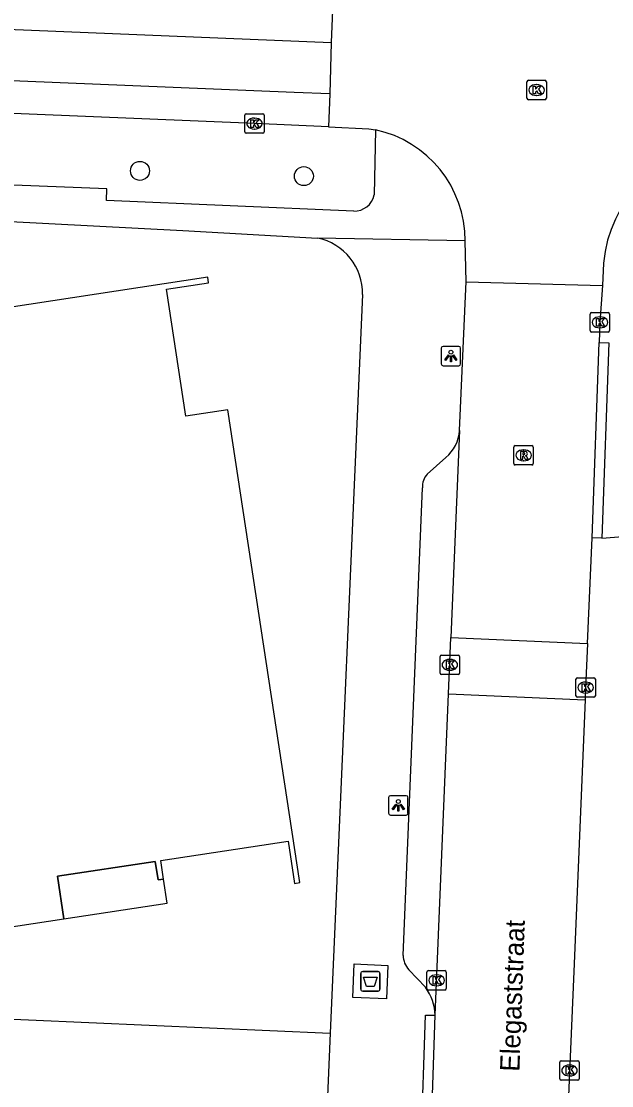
# Model space of a CAD drawing. Extents: x 160077 to 160945, y 386481 to 387498.
# Drawn here: x 160709.4 to 160739.8, y 386829.3 to 386884.2 of the extents above; entities that cross this region are included whole.
import ezdxf

# ---------------------------------------------------------------- set-up
doc = ezdxf.new("R2010")
doc.units = 0
for name, color, linetype in [('IMGEO_Afval_apart_plaats', 7, 'Continuous'), ('IMGEO_Boom', 7, 'Continuous'), ('IMGEO_Kolk', 7, 'Continuous'), ('IMGEO_Lichtpunt', 7, 'Continuous'), ('IMGEO_Openbare_ruimte_label', 7, 'Continuous'), ('IMGEO_Pand', 7, 'Continuous'), ('IMGEO_Pand_overbouw', 7, 'Continuous'), ('IMGEO_Rijbaan_lokaal_gesloten', 7, 'Continuous'), ('IMGEO_Rijbaan_lokaal_open', 7, 'Continuous'), ('IMGEO_Rioolput', 7, 'Continuous'), ('IMGEO_Voetpad_gesloten', 7, 'Continuous'), ('IMGEO_Voetpad_open', 7, 'Continuous')]:
    doc.layers.add(name, color=color, linetype=linetype)

msp = doc.modelspace()

# ---------------------------------------------------------------- linework, layer by layer
at = {"layer": 'IMGEO_Afval_apart_plaats'}
for p, q in [((160726.919, 386834.297), (160726.919, 386835.097)), ((160726.919, 386835.097), (160726.919, 386834.297)), ((160727.019, 386835.197), (160727.809, 386835.197)), ((160727.809, 386835.197), (160727.019, 386835.197)), ((160727.909, 386835.097), (160727.909, 386834.297)), ((160727.909, 386834.297), (160727.909, 386835.097)), ((160727.809, 386834.197), (160727.019, 386834.197)), ((160727.019, 386834.197), (160727.809, 386834.197))]:
    msp.add_line(p, q, dxfattribs=at)
msp.add_lwpolyline([(160727.062, 386834.911), (160727.766, 386834.911), (160727.617, 386834.441), (160727.211, 386834.441), (160727.062, 386834.911)], dxfattribs=at)
for centre, start, end in [((160727.019, 386835.097), 90, 180), ((160727.019, 386835.097), 90, 180), ((160727.809, 386835.097), 0, 90), ((160727.809, 386835.097), 360, 90), ((160727.019, 386834.297), 180, 270), ((160727.019, 386834.297), 180, 270), ((160727.809, 386834.297), 270, 0), ((160727.809, 386834.297), 270, 0)]:
    msp.add_arc(centre, 0.1, start, end, dxfattribs=at)
at = {"layer": 'IMGEO_Boom'}
for centre in [(160715.549, 386876.449), (160723.992, 386876.176)]:
    msp.add_circle(centre, 0.489, dxfattribs=at)
at = {"layer": 'IMGEO_Kolk'}
for p, q in [((160735.477, 386880.187), (160735.477, 386881.039)), ((160735.552, 386881.113), (160736.404, 386881.113)), ((160735.965, 386880.893), (160735.99, 386880.893)), ((160736.478, 386881.039), (160736.478, 386880.187)), ((160735.988, 386880.333), (160735.963, 386880.333)), ((160736.404, 386880.113), (160735.552, 386880.113)), ((160720.945, 386878.458), (160720.945, 386879.31)), ((160721.02, 386879.384), (160721.872, 386879.384)), ((160721.433, 386879.164), (160721.458, 386879.164)), ((160721.946, 386879.31), (160721.946, 386878.458)), ((160721.456, 386878.604), (160721.431, 386878.604)), ((160721.872, 386878.384), (160721.02, 386878.384)), ((160738.737, 386868.22), (160738.737, 386869.072)), ((160738.812, 386869.146), (160739.664, 386869.146)), ((160739.225, 386868.926), (160739.25, 386868.926)), ((160739.738, 386869.072), (160739.738, 386868.22)), ((160739.248, 386868.366), (160739.223, 386868.366)), ((160739.664, 386868.146), (160738.812, 386868.146)), ((160731.007, 386850.575), (160731.007, 386851.427)), ((160731.082, 386851.501), (160731.934, 386851.501)), ((160731.495, 386851.281), (160731.52, 386851.281)), ((160732.008, 386851.427), (160732.008, 386850.575)), ((160731.518, 386850.721), (160731.493, 386850.721)), ((160731.934, 386850.501), (160731.082, 386850.501)), ((160738.001, 386849.405), (160738.001, 386850.257)), ((160738.076, 386850.331), (160738.928, 386850.331)), ((160738.489, 386850.111), (160738.514, 386850.111)), ((160739.002, 386850.257), (160739.002, 386849.405)), ((160738.512, 386849.551), (160738.487, 386849.551)), ((160738.928, 386849.331), (160738.076, 386849.331)), ((160730.326, 386834.325), (160730.326, 386835.177)), ((160730.401, 386835.251), (160731.253, 386835.251)), ((160730.814, 386835.031), (160730.839, 386835.031)), ((160731.327, 386835.177), (160731.327, 386834.325)), ((160731.253, 386834.251), (160730.401, 386834.251)), ((160730.837, 386834.471), (160730.812, 386834.471)), ((160737.171, 386829.683), (160737.171, 386830.535)), ((160737.246, 386830.609), (160738.098, 386830.609)), ((160737.659, 386830.389), (160737.684, 386830.389)), ((160738.172, 386830.535), (160738.172, 386829.683)), ((160737.682, 386829.829), (160737.657, 386829.829)), ((160738.098, 386829.609), (160737.246, 386829.609))]:
    msp.add_line(p, q, dxfattribs=at)
for points in [[(160735.477, 386880.187), (160735.477, 386881.039)], [(160735.552, 386881.113), (160736.404, 386881.113)], [(160735.798, 386880.813), (160735.921, 386880.813), (160735.921, 386880.662), (160736.051, 386880.813), (160736.215, 386880.813), (160736.069, 386880.662), (160736.222, 386880.413), (160736.07, 386880.413), (160735.985, 386880.577), (160735.921, 386880.51), (160735.921, 386880.413), (160735.798, 386880.413), (160735.798, 386880.813)], [(160736.478, 386881.039), (160736.478, 386880.187)], [(160736.404, 386880.113), (160735.552, 386880.113)], [(160720.945, 386878.458), (160720.945, 386879.31)], [(160721.02, 386879.384), (160721.872, 386879.384)], [(160721.946, 386879.31), (160721.946, 386878.458)], [(160721.266, 386879.084), (160721.389, 386879.084), (160721.389, 386878.933), (160721.519, 386879.084), (160721.683, 386879.084), (160721.537, 386878.933), (160721.69, 386878.684), (160721.538, 386878.684), (160721.453, 386878.848), (160721.389, 386878.781), (160721.389, 386878.684), (160721.266, 386878.684), (160721.266, 386879.084)], [(160721.872, 386878.384), (160721.02, 386878.384)], [(160738.737, 386868.22), (160738.737, 386869.072)], [(160738.812, 386869.146), (160739.664, 386869.146)], [(160739.058, 386868.846), (160739.181, 386868.846), (160739.181, 386868.695), (160739.311, 386868.846), (160739.475, 386868.846), (160739.329, 386868.695), (160739.482, 386868.446), (160739.33, 386868.446), (160739.245, 386868.61), (160739.181, 386868.543), (160739.181, 386868.446), (160739.058, 386868.446), (160739.058, 386868.846)], [(160739.738, 386869.072), (160739.738, 386868.22)], [(160739.664, 386868.146), (160738.812, 386868.146)], [(160731.007, 386850.575), (160731.007, 386851.427)], [(160731.082, 386851.501), (160731.934, 386851.501)], [(160731.328, 386851.201), (160731.451, 386851.201), (160731.451, 386851.05), (160731.581, 386851.201), (160731.745, 386851.201), (160731.599, 386851.05), (160731.752, 386850.801), (160731.6, 386850.801), (160731.515, 386850.965), (160731.451, 386850.898), (160731.451, 386850.801), (160731.328, 386850.801), (160731.328, 386851.201)], [(160732.008, 386851.427), (160732.008, 386850.575)], [(160731.934, 386850.501), (160731.082, 386850.501)], [(160738.001, 386849.405), (160738.001, 386850.257)], [(160738.076, 386850.331), (160738.928, 386850.331)], [(160739.002, 386850.257), (160739.002, 386849.405)], [(160738.322, 386850.031), (160738.445, 386850.031), (160738.445, 386849.88), (160738.575, 386850.031), (160738.739, 386850.031), (160738.593, 386849.88), (160738.746, 386849.631), (160738.594, 386849.631), (160738.509, 386849.795), (160738.445, 386849.728), (160738.445, 386849.631), (160738.322, 386849.631), (160738.322, 386850.031)], [(160738.928, 386849.331), (160738.076, 386849.331)], [(160730.326, 386834.325), (160730.326, 386835.177)], [(160730.401, 386835.251), (160731.253, 386835.251)], [(160730.647, 386834.951), (160730.77, 386834.951), (160730.77, 386834.8), (160730.9, 386834.951), (160731.064, 386834.951), (160730.918, 386834.8), (160731.071, 386834.551), (160730.919, 386834.551), (160730.834, 386834.715), (160730.77, 386834.648), (160730.77, 386834.551), (160730.647, 386834.551), (160730.647, 386834.951)], [(160731.327, 386835.177), (160731.327, 386834.325)], [(160731.253, 386834.251), (160730.401, 386834.251)], [(160737.171, 386829.683), (160737.171, 386830.535)], [(160737.246, 386830.609), (160738.098, 386830.609)], [(160738.172, 386830.535), (160738.172, 386829.683)], [(160737.492, 386830.309), (160737.615, 386830.309), (160737.615, 386830.158), (160737.745, 386830.309), (160737.909, 386830.309), (160737.763, 386830.158), (160737.916, 386829.909), (160737.764, 386829.909), (160737.679, 386830.073), (160737.615, 386830.006), (160737.615, 386829.909), (160737.492, 386829.909), (160737.492, 386830.309)], [(160738.098, 386829.609), (160737.246, 386829.609)]]:
    msp.add_lwpolyline(points, dxfattribs=at)
for centre, start, end in [((160735.554, 386881.037), 91.552, 178.448), ((160735.554, 386881.037), 91.552, 178.448), ((160736.402, 386881.037), 1.552, 88.448), ((160736.402, 386881.037), 1.552, 88.448), ((160735.554, 386880.189), 181.552, 268.448), ((160735.554, 386880.189), 181.552, 268.448), ((160736.402, 386880.189), 271.552, 358.448), ((160736.402, 386880.189), 271.552, 358.448), ((160721.022, 386879.308), 91.552, 178.448), ((160721.022, 386879.308), 91.552, 178.448), ((160721.87, 386879.308), 1.552, 88.448), ((160721.87, 386879.308), 1.552, 88.448), ((160721.022, 386878.46), 181.552, 268.448), ((160721.022, 386878.46), 181.552, 268.448), ((160721.87, 386878.46), 271.552, 358.448), ((160721.87, 386878.46), 271.552, 358.448), ((160738.814, 386869.07), 91.552, 178.448), ((160738.814, 386869.07), 91.552, 178.448), ((160739.662, 386869.07), 1.552, 88.448), ((160739.662, 386869.07), 1.552, 88.448), ((160738.814, 386868.222), 181.552, 268.448), ((160738.814, 386868.222), 181.552, 268.448), ((160739.662, 386868.222), 271.552, 358.448), ((160739.662, 386868.222), 271.552, 358.448), ((160731.084, 386851.425), 91.552, 178.448), ((160731.084, 386851.425), 91.552, 178.448), ((160731.932, 386851.425), 1.552, 88.448), ((160731.932, 386851.425), 1.552, 88.448), ((160731.084, 386850.577), 181.552, 268.448), ((160731.084, 386850.577), 181.552, 268.448), ((160731.932, 386850.577), 271.552, 358.448), ((160731.932, 386850.577), 271.552, 358.448), ((160738.078, 386850.255), 91.552, 178.448), ((160738.078, 386850.255), 91.552, 178.448), ((160738.926, 386850.255), 1.552, 88.448), ((160738.926, 386850.255), 1.552, 88.448), ((160738.078, 386849.407), 181.552, 268.448), ((160738.078, 386849.407), 181.552, 268.448), ((160738.926, 386849.407), 271.552, 358.448), ((160738.926, 386849.407), 271.552, 358.448), ((160730.403, 386835.175), 91.552, 178.448), ((160730.403, 386835.175), 91.552, 178.448), ((160731.251, 386835.175), 1.552, 88.448), ((160731.251, 386835.175), 1.552, 88.448), ((160730.403, 386834.327), 181.552, 268.448), ((160730.403, 386834.327), 181.552, 268.448), ((160731.251, 386834.327), 271.552, 358.448), ((160731.251, 386834.327), 271.552, 358.448), ((160737.248, 386830.533), 91.552, 178.448), ((160737.248, 386830.533), 91.552, 178.448), ((160738.096, 386830.533), 1.552, 88.448), ((160738.096, 386830.533), 1.552, 88.448), ((160737.248, 386829.685), 181.552, 268.448), ((160737.248, 386829.685), 181.552, 268.448), ((160738.096, 386829.685), 271.552, 358.448), ((160738.096, 386829.685), 271.552, 358.448)]:
    msp.add_arc(centre, 0.0765, start, end, dxfattribs=at)
for centre, major_axis, ratio, start_param, end_param in [((160735.964, 386880.613), (-0.387, 0.002), 0.722429, 4.712389, 7.853982), ((160735.989, 386880.613), (-0.39, 0.002), 0.717154, 1.570796, 4.712389), ((160721.432, 386878.884), (-0.387, 0.002), 0.722429, 4.712389, 7.853982), ((160721.457, 386878.884), (-0.39, 0.002), 0.717154, 1.570796, 4.712389), ((160739.224, 386868.646), (-0.387, 0.002), 0.722429, 4.712389, 7.853982), ((160739.249, 386868.646), (-0.39, 0.002), 0.717154, 1.570796, 4.712389), ((160731.494, 386851.001), (-0.387, 0.002), 0.722429, 4.712389, 7.853982), ((160731.519, 386851.001), (-0.39, 0.002), 0.717154, 1.570796, 4.712389), ((160738.488, 386849.831), (-0.387, 0.002), 0.722429, 4.712389, 7.853982), ((160738.513, 386849.831), (-0.39, 0.002), 0.717154, 1.570796, 4.712389), ((160730.813, 386834.751), (-0.387, 0.002), 0.722429, 4.712389, 7.853982), ((160730.838, 386834.751), (-0.39, 0.002), 0.717154, 1.570796, 4.712389), ((160737.658, 386830.109), (-0.387, 0.002), 0.722429, 4.712389, 7.853982), ((160737.683, 386830.109), (-0.39, 0.002), 0.717154, 1.570796, 4.712389)]:
    msp.add_ellipse(centre, major_axis=major_axis, ratio=ratio, start_param=start_param, end_param=end_param, dxfattribs=at)
at = {"layer": 'IMGEO_Lichtpunt'}
for p, q in [((160731.065, 386867.309), (160731.065, 386866.502)), ((160731.065, 386867.309), (160731.065, 386866.502)), ((160731.967, 386867.404), (160731.159, 386867.404)), ((160731.967, 386867.404), (160731.159, 386867.404)), ((160732.061, 386866.502), (160732.061, 386867.309)), ((160732.061, 386866.502), (160732.061, 386867.309)), ((160731.159, 386866.408), (160731.967, 386866.408)), ((160731.159, 386866.408), (160731.967, 386866.408)), ((160728.357, 386844.164), (160728.357, 386843.357)), ((160728.357, 386844.164), (160728.357, 386843.357)), ((160729.259, 386844.259), (160728.451, 386844.259)), ((160729.259, 386844.259), (160728.451, 386844.259)), ((160729.353, 386843.357), (160729.353, 386844.164)), ((160729.353, 386843.357), (160729.353, 386844.164)), ((160728.451, 386843.263), (160729.259, 386843.263)), ((160728.451, 386843.263), (160729.259, 386843.263))]:
    msp.add_line(p, q, dxfattribs=at)
for points in [[(160731.439, 386866.973), (160731.478, 386866.945), (160731.29, 386866.683), (160731.252, 386866.71), (160731.439, 386866.973)], [(160731.541, 386866.925), (160731.588, 386866.925), (160731.588, 386866.603), (160731.541, 386866.603), (160731.541, 386866.925)], [(160731.651, 386866.945), (160731.689, 386866.972), (160731.876, 386866.71), (160731.837, 386866.682), (160731.651, 386866.945)], [(160728.731, 386843.828), (160728.77, 386843.8), (160728.582, 386843.538), (160728.544, 386843.565), (160728.731, 386843.828)], [(160728.833, 386843.78), (160728.88, 386843.78), (160728.88, 386843.458), (160728.833, 386843.458), (160728.833, 386843.78)], [(160728.943, 386843.8), (160728.981, 386843.827), (160729.168, 386843.565), (160729.129, 386843.537), (160728.943, 386843.8)]]:
    msp.add_lwpolyline(points, dxfattribs=at)
for centre in [(160731.564, 386867.107), (160728.856, 386843.962)]:
    msp.add_circle(centre, 0.0994, dxfattribs=at)
for centre, start, end in [((160731.159, 386867.309), 90, 180), ((160731.159, 386867.309), 90, 180), ((160731.967, 386867.309), 0, 90), ((160731.967, 386867.309), 0, 90), ((160731.159, 386866.502), 180, 270), ((160731.159, 386866.502), 180, 270), ((160731.967, 386866.502), 270, 0), ((160731.967, 386866.502), 270, 360), ((160728.451, 386844.164), 90, 180), ((160728.451, 386844.164), 90, 180), ((160729.259, 386844.164), 0, 90), ((160729.259, 386844.164), 0, 90), ((160728.451, 386843.357), 180, 270), ((160728.451, 386843.357), 180, 270), ((160729.259, 386843.357), 270, 0), ((160729.259, 386843.357), 270, 360)]:
    msp.add_arc(centre, 0.0946, start, end, dxfattribs=at)
at = {"layer": 'IMGEO_Pand'}
for points in [[(160723.782, 386839.784), (160720.082, 386864.138), (160717.908, 386863.813), (160716.909, 386870.357), (160719.083, 386870.688), (160719.039, 386870.969), (160687.883, 386866.221)], [(160699.418, 386836.068), (160711.631, 386837.915), (160711.296, 386840.109), (160716.338, 386840.877), (160716.483, 386839.928), (160716.76, 386839.97), (160716.615, 386840.919), (160723.179, 386841.918), (160723.51, 386839.743), (160723.782, 386839.784)]]:
    msp.add_lwpolyline(points, dxfattribs=at)
at = {"layer": 'IMGEO_Pand_overbouw'}
msp.add_lwpolyline([(160716.76, 386839.97), (160716.483, 386839.928), (160716.338, 386840.877), (160711.296, 386840.109), (160711.631, 386837.915), (160716.951, 386838.72)], close=True, dxfattribs=at)
at = {"layer": 'IMGEO_Rijbaan_lokaal_gesloten'}
for points in [[(160684.911, 386884.732), (160725.396, 386883.063)], [(160725.473, 386884.72), (160725.396, 386883.063)], [(160725.33, 386880.41), (160723.497, 386880.483), (160684.825, 386882.076)], [(160725.262, 386878.72), (160721.446, 386878.884), (160704.019, 386879.604), (160684.747, 386880.354)], [(160725.33, 386880.41), (160725.262, 386878.72)]]:
    msp.add_lwpolyline(points, dxfattribs=at)
at = {"layer": 'IMGEO_Rijbaan_lokaal_open'}
for points in [[(160725.396, 386883.063), (160725.33, 386880.41)], [(160725.262, 386878.72), (160727.334, 386878.622), (160727.676, 386878.56)], [(160732.357, 386870.725), (160732.294, 386872.837)], [(160739.424, 386871.695), (160739.379, 386870.538)], [(160732.012, 386863.07), (160732.338, 386870.367), (160732.357, 386870.725)], [(160732.357, 386870.725), (160739.379, 386870.538)], [(160739.379, 386870.538), (160739.238, 386868.646), (160739.197, 386867.61)], [(160738.844, 386857.537), (160739.197, 386867.61)], [(160732.012, 386863.07), (160731.567, 386852.404)], [(160738.601, 386852.103), (160738.844, 386857.537)], [(160731.446, 386849.507), (160731.567, 386852.404)], [(160731.567, 386852.404), (160738.601, 386852.103)], [(160738.601, 386852.103), (160738.499, 386849.813), (160738.474, 386849.207)], [(160730.756, 386832.948), (160731.446, 386849.507)], [(160731.446, 386849.507), (160738.474, 386849.207)], [(160738.474, 386849.207), (160737.89, 386835.213), (160736.858, 386811.204), (160736.852, 386810.98)], [(160691.151, 386833.539), (160725.339, 386832.034)], [(160730.531, 386826.285), (160730.756, 386832.948)], [(160725.339, 386832.034), (160725.137, 386827.154)]]:
    msp.add_lwpolyline(points, dxfattribs=at)
for centre, radius, start, end in [((160726.474, 386872.865), 5.82, 359.72, 78.0815), ((160746.272, 386871.058), 6.878, 96.9575, 174.6854)]:
    msp.add_arc(centre, radius, start, end, dxfattribs=at)
at = {"layer": 'IMGEO_Rioolput'}
for p, q in [((160734.805, 386861.371), (160734.805, 386862.223)), ((160734.88, 386862.297), (160735.732, 386862.297)), ((160735.806, 386862.223), (160735.806, 386861.371)), ((160735.293, 386862.077), (160735.318, 386862.077)), ((160735.732, 386861.297), (160734.88, 386861.297)), ((160735.316, 386861.517), (160735.291, 386861.517))]:
    msp.add_line(p, q, dxfattribs=at)
for points in [[(160734.805, 386861.371), (160734.805, 386862.223)], [(160734.88, 386862.297), (160735.732, 386862.297)], [(160735.806, 386862.223), (160735.806, 386861.371)], [(160735.394, 386861.995), (160735.142, 386861.997), (160735.142, 386861.597)], [(160735.142, 386861.597), (160735.266, 386861.597), (160735.266, 386861.759), (160735.277, 386861.759)], [(160735.32, 386861.916), (160735.266, 386861.916), (160735.266, 386861.835)], [(160735.266, 386861.835), (160735.318, 386861.835)], [(160735.324, 386861.73), (160735.395, 386861.597), (160735.535, 386861.597), (160735.47, 386861.723)], [(160735.732, 386861.297), (160734.88, 386861.297)]]:
    msp.add_lwpolyline(points, dxfattribs=at)
for centre, radius, start, end in [((160734.882, 386862.221), 0.0765, 91.552, 178.448), ((160734.882, 386862.221), 0.0765, 91.552, 178.448), ((160735.73, 386862.221), 0.0765, 1.552, 88.448), ((160735.73, 386862.221), 0.0765, 1.552, 88.448), ((160735.276, 386861.706), 0.0533, 26.0293, 88.6989), ((160735.302, 386862.024), 0.19, 274.7715, 282.9687), ((160735.326, 386861.82), 0.0964, 77.0061, 93.1865), ((160735.34, 386861.877), 0.0378, 276.6634, 79.6772), ((160735.393, 386861.885), 0.109, 350.3612, 89.416), ((160735.391, 386861.885), 0.112, 277.5842, 350.9817), ((160735.375, 386861.67), 0.108, 29.5134, 73.7905), ((160734.882, 386861.373), 0.0765, 181.552, 268.448), ((160734.882, 386861.373), 0.0765, 181.552, 268.448), ((160735.73, 386861.373), 0.0765, 271.552, 358.448), ((160735.73, 386861.373), 0.0765, 271.552, 358.448)]:
    msp.add_arc(centre, radius, start, end, dxfattribs=at)
for centre, major_axis, ratio, start_param, end_param in [((160735.292, 386861.797), (-0.387, 0.002), 0.722429, 4.712389, 7.853982), ((160735.317, 386861.797), (-0.39, 0.002), 0.717154, 1.570796, 4.712389)]:
    msp.add_ellipse(centre, major_axis=major_axis, ratio=ratio, start_param=start_param, end_param=end_param, dxfattribs=at)
at = {"layer": 'IMGEO_Voetpad_gesloten'}
msp.add_lwpolyline([(160728.309, 386835.522), (160728.239, 386833.803), (160726.519, 386833.873), (160726.589, 386835.592), (160728.309, 386835.522)], dxfattribs=at)
at = {"layer": 'IMGEO_Voetpad_open'}
for points in [[(160727.676, 386878.56), (160727.607, 386875.206)], [(160726.557, 386874.377), (160713.828, 386874.921), (160713.843, 386875.529), (160697.281, 386876.178), (160697.262, 386875.563), (160686.357, 386876.002)], [(160686.365, 386874.927), (160706.238, 386873.982), (160717.759, 386873.38), (160724.685, 386872.987)], [(160732.294, 386872.837), (160724.685, 386872.987)], [(160727.013, 386870.072), (160725.339, 386832.034)], [(160739.197, 386867.61), (160739.696, 386867.593), (160739.343, 386857.52)], [(160730.347, 386860.826), (160731.302, 386861.683)], [(160729.108, 386836.034), (160730.099, 386860.119)], [(160739.343, 386857.52), (160745.381, 386858.016)], [(160739.343, 386857.52), (160738.844, 386857.537)], [(160730.256, 386834.393), (160729.39, 386835.296)], [(160730.531, 386826.285), (160730.032, 386826.301), (160730.257, 386832.964), (160730.756, 386832.948)]]:
    msp.add_lwpolyline(points, dxfattribs=at)
for centre, radius, start, end in [((160726.588, 386875.417), 1.041, 268.289, 348.2949), ((160724.106, 386870.137), 2.908, 358.7136, 78.5101), ((160730.058, 386863.195), 1.958, 309.4453, 356.3393), ((160730.985, 386860.205), 0.89, 135.7709, 185.5697), ((160730.216, 386836.035), 1.108, 180.0281, 221.797), ((160728.074, 386832.829), 2.685, 2.541, 35.6324)]:
    msp.add_arc(centre, radius, start, end, dxfattribs=at)

# ---------------------------------------------------------------- texts
at = {"layer": 'IMGEO_Openbare_ruimte_label'}
msp.add_text('Elegaststraat', height=1, rotation=87.9362, dxfattribs=at).set_placement((160735.09, 386830.035))

doc.saveas('drawing.dxf')
